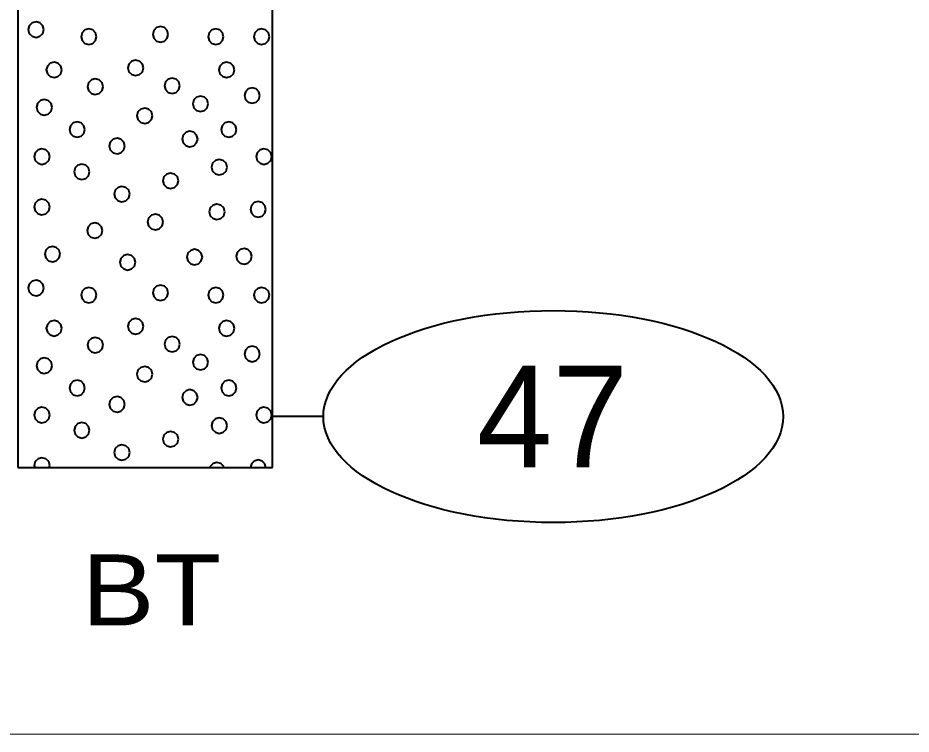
# Model space of a CAD drawing. Extents: x -76 to 974, y -1080 to -735.
# Drawn here: x 792.54 to 801.31, y -992.09 to -985.05 of the extents above; entities that cross this region are included whole.
import ezdxf
from ezdxf.enums import TextEntityAlignment as Align

# ---------------------------------------------------------------- set-up
doc = ezdxf.new("R2010")
doc.units = 0
doc.header["$LTSCALE"] = 0.36
doc.layers.add('27', color=7, linetype='Continuous', lineweight=40)
doc.layers.add('7', color=7, linetype='Continuous', lineweight=13)

msp = doc.modelspace()

# ---------------------------------------------------------------- linework, layer by layer
at = {"layer": '27'}
for p, q in [((792.5402, -980.2678), (792.5402, -989.4678)), ((795.0402, -989.4678), (795.0402, -980.2678)), ((795.5402, -988.9678), (795.0402, -988.9678)), ((792.5402, -989.4678), (795.0402, -989.4678))]:
    msp.add_line(p, q, dxfattribs=at)
for points in [[(792.7945, -985.1643), (792.7843, -985.1262), (792.7564, -985.0983), (792.7183, -985.0881), (792.6802, -985.0983), (792.6523, -985.1262), (792.6421, -985.1643), (792.6523, -985.2024), (792.6802, -985.2303), (792.7183, -985.2405), (792.7564, -985.2303), (792.7843, -985.2024)], [(794.0175, -985.2113), (794.0073, -985.1732), (793.9794, -985.1453), (793.9413, -985.1351), (793.9032, -985.1453), (793.8753, -985.1732), (793.8651, -985.2113), (793.8753, -985.2494), (793.9032, -985.2773), (793.9413, -985.2875), (793.9794, -985.2773), (794.0073, -985.2494)], [(793.3132, -985.2342), (793.303, -985.1961), (793.2751, -985.1682), (793.237, -985.158), (793.1989, -985.1682), (793.171, -985.1961), (793.1608, -985.2342), (793.171, -985.2723), (793.1989, -985.3002), (793.237, -985.3104), (793.2751, -985.3002), (793.303, -985.2723)], [(794.5603, -985.2342), (794.5501, -985.1961), (794.5222, -985.1682), (794.4841, -985.158), (794.446, -985.1682), (794.4181, -985.1961), (794.4079, -985.2342), (794.4181, -985.2723), (794.446, -985.3002), (794.4841, -985.3104), (794.5222, -985.3002), (794.5501, -985.2723)], [(795.0104, -985.2342), (795.0002, -985.1961), (794.9723, -985.1682), (794.9342, -985.158), (794.8961, -985.1682), (794.8682, -985.1961), (794.858, -985.2342), (794.8682, -985.2723), (794.8961, -985.3002), (794.9342, -985.3104), (794.9723, -985.3002), (795.0001, -985.2723)], [(792.9721, -985.5605), (792.9619, -985.5224), (792.934, -985.4945), (792.8959, -985.4843), (792.8578, -985.4945), (792.8299, -985.5224), (792.8197, -985.5605), (792.8299, -985.5986), (792.8578, -985.6264), (792.8959, -985.6367), (792.934, -985.6264), (792.9619, -985.5986)], [(793.773, -985.5409), (793.7628, -985.5028), (793.7349, -985.4749), (793.6968, -985.4647), (793.6587, -985.4749), (793.6309, -985.5028), (793.6206, -985.5409), (793.6309, -985.579), (793.6587, -985.6069), (793.6968, -985.6171), (793.7349, -985.6069), (793.7628, -985.579)], [(794.6667, -985.5605), (794.6565, -985.5224), (794.6286, -985.4945), (794.5905, -985.4843), (794.5524, -985.4945), (794.5245, -985.5224), (794.5143, -985.5605), (794.5245, -985.5986), (794.5524, -985.6265), (794.5905, -985.6367), (794.6286, -985.6265), (794.6565, -985.5986)], [(793.377, -985.7257), (793.3668, -985.6876), (793.3389, -985.6597), (793.3008, -985.6495), (793.2627, -985.6597), (793.2348, -985.6876), (793.2246, -985.7257), (793.2348, -985.7638), (793.2627, -985.7917), (793.3008, -985.8019), (793.3389, -985.7917), (793.3668, -985.7638)], [(794.1321, -985.7167), (794.1219, -985.6786), (794.094, -985.6507), (794.0559, -985.6405), (794.0178, -985.6507), (793.9899, -985.6786), (793.9797, -985.7167), (793.9899, -985.7548), (794.0178, -985.7827), (794.0559, -985.7929), (794.094, -985.7827), (794.1219, -985.7548)], [(794.9176, -985.8126), (794.9073, -985.7745), (794.8795, -985.7466), (794.8414, -985.7364), (794.8033, -985.7466), (794.7754, -985.7745), (794.7652, -985.8126), (794.7754, -985.8507), (794.8033, -985.8786), (794.8414, -985.8888), (794.8795, -985.8786), (794.9073, -985.8507)], [(794.4103, -985.894), (794.4001, -985.8559), (794.3722, -985.828), (794.3341, -985.8178), (794.296, -985.828), (794.2681, -985.8559), (794.2579, -985.894), (794.2681, -985.9321), (794.296, -985.96), (794.3341, -985.9702), (794.3722, -985.96), (794.4001, -985.9321)], [(792.8759, -985.9283), (792.8657, -985.8902), (792.8378, -985.8623), (792.7997, -985.8521), (792.7616, -985.8623), (792.7337, -985.8902), (792.7235, -985.9283), (792.7337, -985.9664), (792.7616, -985.9943), (792.7997, -986.0045), (792.8378, -985.9943), (792.8657, -985.9664)], [(793.862, -986.0115), (793.8518, -985.9734), (793.8239, -985.9455), (793.7858, -985.9353), (793.7477, -985.9455), (793.7198, -985.9734), (793.7096, -986.0115), (793.7198, -986.0496), (793.7477, -986.0775), (793.7858, -986.0877), (793.8239, -986.0775), (793.8518, -986.0496)], [(793.1988, -986.147), (793.1886, -986.1089), (793.1607, -986.081), (793.1226, -986.0708), (793.0845, -986.081), (793.0566, -986.1089), (793.0464, -986.147), (793.0566, -986.1851), (793.0845, -986.213), (793.1226, -986.2232), (793.1607, -986.213), (793.1886, -986.1851)], [(794.6875, -986.147), (794.6772, -986.1089), (794.6494, -986.081), (794.6113, -986.0708), (794.5732, -986.081), (794.5453, -986.1089), (794.5351, -986.147), (794.5453, -986.1851), (794.5732, -986.213), (794.6113, -986.2232), (794.6494, -986.213), (794.6772, -986.1851)], [(794.3061, -986.2398), (794.2959, -986.2017), (794.268, -986.1738), (794.2299, -986.1636), (794.1918, -986.1738), (794.1639, -986.2017), (794.1537, -986.2398), (794.1639, -986.2779), (794.1918, -986.3058), (794.2299, -986.316), (794.268, -986.3058), (794.2959, -986.2779)], [(793.5903, -986.3084), (793.5801, -986.2703), (793.5522, -986.2424), (793.5141, -986.2322), (793.476, -986.2424), (793.4482, -986.2703), (793.4379, -986.3084), (793.4482, -986.3465), (793.476, -986.3744), (793.5141, -986.3846), (793.5522, -986.3744), (793.5801, -986.3465)], [(792.853, -986.4127), (792.8428, -986.3746), (792.8149, -986.3467), (792.7768, -986.3365), (792.7387, -986.3467), (792.7108, -986.3746), (792.7006, -986.4127), (792.7108, -986.4508), (792.7387, -986.4786), (792.7768, -986.4889), (792.8149, -986.4786), (792.8428, -986.4508)], [(795.0332, -986.4127), (795.023, -986.3746), (794.9951, -986.3467), (794.957, -986.3365), (794.9189, -986.3467), (794.8911, -986.3746), (794.8808, -986.4127), (794.8911, -986.4508), (794.9189, -986.4786), (794.957, -986.4889), (794.9951, -986.4786), (795.023, -986.4508)], [(794.5947, -986.5169), (794.5844, -986.4788), (794.5566, -986.4509), (794.5185, -986.4407), (794.4804, -986.4509), (794.4525, -986.4788), (794.4423, -986.5169), (794.4525, -986.555), (794.4804, -986.5829), (794.5185, -986.5931), (794.5566, -986.5829), (794.5844, -986.555)], [(793.2446, -986.5627), (793.2344, -986.5246), (793.2065, -986.4967), (793.1684, -986.4865), (793.1303, -986.4967), (793.1024, -986.5246), (793.0922, -986.5627), (793.1024, -986.6008), (793.1303, -986.6287), (793.1684, -986.6389), (793.2065, -986.6287), (793.2344, -986.6008)], [(794.1167, -986.6504), (794.1064, -986.6123), (794.0786, -986.5844), (794.0405, -986.5742), (794.0024, -986.5844), (793.9745, -986.6123), (793.9643, -986.6504), (793.9745, -986.6885), (794.0024, -986.7164), (794.0405, -986.7266), (794.0786, -986.7164), (794.1064, -986.6885)], [(793.6387, -986.7813), (793.6284, -986.7432), (793.6006, -986.7153), (793.5625, -986.7051), (793.5244, -986.7153), (793.4965, -986.7432), (793.4863, -986.7813), (793.4965, -986.8194), (793.5244, -986.8473), (793.5625, -986.8575), (793.6006, -986.8473), (793.6284, -986.8194)], [(792.853, -986.9085), (792.8428, -986.8704), (792.8149, -986.8425), (792.7768, -986.8323), (792.7387, -986.8425), (792.7108, -986.8704), (792.7006, -986.9085), (792.7108, -986.9466), (792.7387, -986.9744), (792.7768, -986.9847), (792.8149, -986.9744), (792.8428, -986.9466)], [(794.5718, -986.9555), (794.5616, -986.9174), (794.5337, -986.8895), (794.4956, -986.8793), (794.4575, -986.8895), (794.4296, -986.9174), (794.4194, -986.9555), (794.4296, -986.9936), (794.4575, -987.0215), (794.4956, -987.0317), (794.5337, -987.0215), (794.5616, -986.9936)], [(794.976, -986.9313), (794.9658, -986.8932), (794.9379, -986.8653), (794.8998, -986.8551), (794.8617, -986.8653), (794.8338, -986.8932), (794.8236, -986.9313), (794.8338, -986.9694), (794.8617, -986.9973), (794.8998, -987.0075), (794.9379, -986.9973), (794.9658, -986.9694)], [(793.9666, -987.0559), (793.9564, -987.0178), (793.9285, -986.9899), (793.8904, -986.9797), (793.8523, -986.9899), (793.8245, -987.0178), (793.8142, -987.0559), (793.8245, -987.094), (793.8523, -987.1219), (793.8904, -987.1321), (793.9285, -987.1219), (793.9564, -987.094)], [(793.3717, -987.1398), (793.3615, -987.1017), (793.3336, -987.0738), (793.2955, -987.0636), (793.2574, -987.0738), (793.2295, -987.1017), (793.2193, -987.1398), (793.2295, -987.1779), (793.2574, -987.2058), (793.2955, -987.216), (793.3336, -987.2058), (793.3615, -987.1779)], [(792.956, -987.3712), (792.9458, -987.3331), (792.9179, -987.3052), (792.8798, -987.295), (792.8417, -987.3052), (792.8138, -987.3331), (792.8036, -987.3712), (792.8138, -987.4093), (792.8417, -987.4372), (792.8798, -987.4474), (792.9179, -987.4372), (792.9458, -987.4093)], [(794.3518, -987.4004), (794.3416, -987.3623), (794.3137, -987.3344), (794.2756, -987.3242), (794.2375, -987.3344), (794.2096, -987.3623), (794.1994, -987.4004), (794.2096, -987.4385), (794.2375, -987.4664), (794.2756, -987.4766), (794.3137, -987.4664), (794.3416, -987.4385)], [(794.8375, -987.3928), (794.8273, -987.3547), (794.7994, -987.3268), (794.7613, -987.3166), (794.7232, -987.3268), (794.6953, -987.3547), (794.6851, -987.3928), (794.6953, -987.4309), (794.7232, -987.4588), (794.7613, -987.469), (794.7994, -987.4588), (794.8273, -987.4309)], [(793.6946, -987.4513), (793.6844, -987.4132), (793.6565, -987.3853), (793.6184, -987.3751), (793.5803, -987.3853), (793.5524, -987.4132), (793.5422, -987.4513), (793.5524, -987.4894), (793.5803, -987.5173), (793.6184, -987.5275), (793.6565, -987.5173), (793.6844, -987.4894)], [(792.7945, -987.7043), (792.7843, -987.6662), (792.7564, -987.6383), (792.7183, -987.6281), (792.6802, -987.6383), (792.6523, -987.6662), (792.6421, -987.7043), (792.6523, -987.7424), (792.6802, -987.7703), (792.7183, -987.7805), (792.7564, -987.7703), (792.7843, -987.7424)], [(794.0175, -987.7513), (794.0073, -987.7132), (793.9794, -987.6853), (793.9413, -987.6751), (793.9032, -987.6853), (793.8753, -987.7132), (793.8651, -987.7513), (793.8753, -987.7894), (793.9032, -987.8173), (793.9413, -987.8275), (793.9794, -987.8173), (794.0073, -987.7894)], [(793.3132, -987.7742), (793.303, -987.7361), (793.2751, -987.7082), (793.237, -987.698), (793.1989, -987.7082), (793.171, -987.7361), (793.1608, -987.7742), (793.171, -987.8123), (793.1989, -987.8402), (793.237, -987.8504), (793.2751, -987.8402), (793.303, -987.8123)], [(794.5603, -987.7742), (794.5501, -987.7361), (794.5222, -987.7082), (794.4841, -987.698), (794.446, -987.7082), (794.4181, -987.7361), (794.4079, -987.7742), (794.4181, -987.8123), (794.446, -987.8402), (794.4841, -987.8504), (794.5222, -987.8402), (794.5501, -987.8123)], [(795.0104, -987.7742), (795.0002, -987.7361), (794.9723, -987.7082), (794.9342, -987.698), (794.8961, -987.7082), (794.8682, -987.7361), (794.858, -987.7742), (794.8682, -987.8123), (794.8961, -987.8402), (794.9342, -987.8504), (794.9723, -987.8402), (795.0001, -987.8123)], [(792.9721, -988.1005), (792.9619, -988.0624), (792.934, -988.0345), (792.8959, -988.0243), (792.8578, -988.0345), (792.8299, -988.0624), (792.8197, -988.1005), (792.8299, -988.1386), (792.8578, -988.1664), (792.8959, -988.1767), (792.934, -988.1664), (792.9619, -988.1386)], [(793.773, -988.0809), (793.7628, -988.0428), (793.7349, -988.0149), (793.6968, -988.0047), (793.6587, -988.0149), (793.6309, -988.0428), (793.6206, -988.0809), (793.6309, -988.119), (793.6587, -988.1469), (793.6968, -988.1571), (793.7349, -988.1469), (793.7628, -988.119)], [(794.6667, -988.1005), (794.6565, -988.0624), (794.6286, -988.0345), (794.5905, -988.0243), (794.5524, -988.0345), (794.5245, -988.0624), (794.5143, -988.1005), (794.5245, -988.1386), (794.5524, -988.1665), (794.5905, -988.1767), (794.6286, -988.1665), (794.6565, -988.1386)], [(793.377, -988.2657), (793.3668, -988.2276), (793.3389, -988.1997), (793.3008, -988.1895), (793.2627, -988.1997), (793.2348, -988.2276), (793.2246, -988.2657), (793.2348, -988.3038), (793.2627, -988.3317), (793.3008, -988.3419), (793.3389, -988.3317), (793.3668, -988.3038)], [(794.1321, -988.2567), (794.1219, -988.2186), (794.094, -988.1907), (794.0559, -988.1805), (794.0178, -988.1907), (793.9899, -988.2186), (793.9797, -988.2567), (793.9899, -988.2948), (794.0178, -988.3227), (794.0559, -988.3329), (794.094, -988.3227), (794.1219, -988.2948)], [(794.9176, -988.3526), (794.9073, -988.3145), (794.8795, -988.2866), (794.8414, -988.2764), (794.8033, -988.2866), (794.7754, -988.3145), (794.7652, -988.3526), (794.7754, -988.3907), (794.8033, -988.4186), (794.8414, -988.4288), (794.8795, -988.4186), (794.9073, -988.3907)], [(794.4103, -988.434), (794.4001, -988.3959), (794.3722, -988.368), (794.3341, -988.3578), (794.296, -988.368), (794.2681, -988.3959), (794.2579, -988.434), (794.2681, -988.4721), (794.296, -988.5), (794.3341, -988.5102), (794.3722, -988.5), (794.4001, -988.4721)], [(792.8759, -988.4683), (792.8657, -988.4302), (792.8378, -988.4023), (792.7997, -988.3921), (792.7616, -988.4023), (792.7337, -988.4302), (792.7235, -988.4683), (792.7337, -988.5064), (792.7616, -988.5343), (792.7997, -988.5445), (792.8378, -988.5343), (792.8657, -988.5064)], [(793.862, -988.5515), (793.8518, -988.5134), (793.8239, -988.4855), (793.7858, -988.4753), (793.7477, -988.4855), (793.7198, -988.5134), (793.7096, -988.5515), (793.7198, -988.5896), (793.7477, -988.6175), (793.7858, -988.6277), (793.8239, -988.6175), (793.8518, -988.5896)], [(793.1988, -988.687), (793.1886, -988.6489), (793.1607, -988.621), (793.1226, -988.6108), (793.0845, -988.621), (793.0566, -988.6489), (793.0464, -988.687), (793.0566, -988.7251), (793.0845, -988.753), (793.1226, -988.7632), (793.1607, -988.753), (793.1886, -988.7251)], [(794.6875, -988.687), (794.6772, -988.6489), (794.6494, -988.621), (794.6113, -988.6108), (794.5732, -988.621), (794.5453, -988.6489), (794.5351, -988.687), (794.5453, -988.7251), (794.5732, -988.753), (794.6113, -988.7632), (794.6494, -988.753), (794.6772, -988.7251)], [(794.3061, -988.7798), (794.2959, -988.7417), (794.268, -988.7138), (794.2299, -988.7036), (794.1918, -988.7138), (794.1639, -988.7417), (794.1537, -988.7798), (794.1639, -988.8179), (794.1918, -988.8458), (794.2299, -988.856), (794.268, -988.8458), (794.2959, -988.8179)], [(793.5903, -988.8484), (793.5801, -988.8103), (793.5522, -988.7824), (793.5141, -988.7722), (793.476, -988.7824), (793.4482, -988.8103), (793.4379, -988.8484), (793.4482, -988.8865), (793.476, -988.9144), (793.5141, -988.9246), (793.5522, -988.9144), (793.5801, -988.8865)], [(792.853, -988.9527), (792.8428, -988.9146), (792.8149, -988.8867), (792.7768, -988.8765), (792.7387, -988.8867), (792.7108, -988.9146), (792.7006, -988.9527), (792.7108, -988.9908), (792.7387, -989.0186), (792.7768, -989.0289), (792.8149, -989.0186), (792.8428, -988.9908)], [(795.0332, -988.9527), (795.023, -988.9146), (794.9951, -988.8867), (794.957, -988.8765), (794.9189, -988.8867), (794.8911, -988.9146), (794.8808, -988.9527), (794.8911, -988.9908), (794.9189, -989.0186), (794.957, -989.0289), (794.9951, -989.0186), (795.023, -988.9908)], [(794.5947, -989.0569), (794.5844, -989.0188), (794.5566, -988.9909), (794.5185, -988.9807), (794.4804, -988.9909), (794.4525, -989.0188), (794.4423, -989.0569), (794.4525, -989.095), (794.4804, -989.1229), (794.5185, -989.1331), (794.5566, -989.1229), (794.5844, -989.095)], [(793.2446, -989.1027), (793.2344, -989.0646), (793.2065, -989.0367), (793.1684, -989.0265), (793.1303, -989.0367), (793.1024, -989.0646), (793.0922, -989.1027), (793.1024, -989.1408), (793.1303, -989.1687), (793.1684, -989.1789), (793.2065, -989.1687), (793.2344, -989.1408)], [(794.1167, -989.1904), (794.1064, -989.1523), (794.0786, -989.1244), (794.0405, -989.1142), (794.0024, -989.1244), (793.9745, -989.1523), (793.9643, -989.1904), (793.9745, -989.2285), (794.0024, -989.2564), (794.0405, -989.2666), (794.0786, -989.2564), (794.1064, -989.2285)], [(793.6387, -989.3213), (793.6284, -989.2832), (793.6006, -989.2553), (793.5625, -989.2451), (793.5244, -989.2553), (793.4965, -989.2832), (793.4863, -989.3213), (793.4965, -989.3594), (793.5244, -989.3873), (793.5625, -989.3975), (793.6006, -989.3873), (793.6284, -989.3594)], [(792.853, -989.4485), (792.8428, -989.4104), (792.8149, -989.3825), (792.7768, -989.3723), (792.7387, -989.3825), (792.7108, -989.4104), (792.7006, -989.4485), (792.7058, -989.4678), (792.8478, -989.4678)], [(794.5616, -989.4574), (794.5337, -989.4295), (794.4956, -989.4193), (794.4575, -989.4295), (794.4296, -989.4574), (794.4268, -989.4678), (794.5644, -989.4678)], [(794.9658, -989.4332), (794.9379, -989.4053), (794.8998, -989.3951), (794.8617, -989.4053), (794.8338, -989.4332), (794.8246, -989.4678), (794.9751, -989.4678)]]:
    msp.add_lwpolyline(points, close=True, dxfattribs=at)
msp.add_ellipse((797.7976, -988.9678), major_axis=(2.2574, 0), ratio=0.461538, dxfattribs=at)
at = {"layer": '7'}
msp.add_line((759.9958, -992.09), (818.1909, -992.09), dxfattribs=at)

# ---------------------------------------------------------------- texts
at = {"layer": '27'}
msp.add_text('47', height=1, dxfattribs=at).set_placement((797.7902, -989.4678), align=Align.CENTER)
at = {"layer": '27', "width": 1.15}
msp.add_text('BT', height=0.6976, dxfattribs=at).set_placement((793.8517, -991.0212), align=Align.CENTER)

doc.saveas('drawing.dxf')
